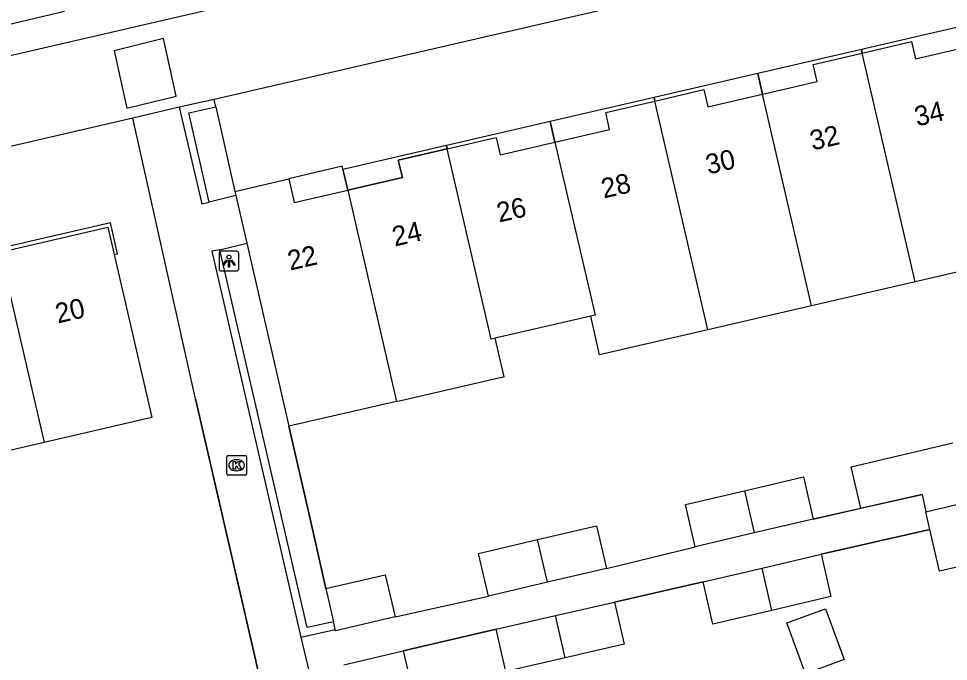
# Model space of a CAD drawing. Extents: x 156414 to 157775, y 382335 to 383765.
# Drawn here: x 157121.32 to 157168.47, y 383395.79 to 383428.36 of the extents above; entities that cross this region are included whole.
import ezdxf

# ---------------------------------------------------------------- set-up
doc = ezdxf.new("R2010")
doc.units = 0
for name, color, linetype in [('IMGEO_Groenvoorziening', 7, 'Continuous'), ('IMGEO_Kolk', 7, 'Continuous'), ('IMGEO_Lichtpunt', 7, 'Continuous'), ('IMGEO_Muur', 7, 'Continuous'), ('IMGEO_Pand', 7, 'Continuous'), ('IMGEO_Pand_nummerreeks', 7, 'Continuous'), ('IMGEO_Pand_overbouw', 7, 'Continuous'), ('IMGEO_Rijbaan_lokaal_open', 7, 'Continuous'), ('IMGEO_Voetpad_open', 7, 'Continuous')]:
    doc.layers.add(name, color=color, linetype=linetype)

msp = doc.modelspace()

# ---------------------------------------------------------------- linework, layer by layer
at = {"layer": 'IMGEO_Groenvoorziening'}
for points in [[(157131.321, 383423.901), (157132.293, 383419.605)], [(157135.027, 383407.703), (157136.111, 383403.017), (157136.899, 383399.476)]]:
    msp.add_lwpolyline(points, dxfattribs=at)
at = {"layer": 'IMGEO_Kolk'}
for p, q in [((157131.875, 383405.301), (157131.875, 383406.153)), ((157131.95, 383406.227), (157132.802, 383406.227)), ((157132.363, 383406.007), (157132.388, 383406.007)), ((157132.876, 383406.153), (157132.876, 383405.301)), ((157132.802, 383405.227), (157131.95, 383405.227)), ((157132.386, 383405.447), (157132.361, 383405.447))]:
    msp.add_line(p, q, dxfattribs=at)
for points in [[(157131.875, 383405.301), (157131.875, 383406.153)], [(157131.95, 383406.227), (157132.802, 383406.227)], [(157132.876, 383406.153), (157132.876, 383405.301)], [(157132.196, 383405.927), (157132.319, 383405.927), (157132.319, 383405.776), (157132.449, 383405.927), (157132.613, 383405.927), (157132.467, 383405.776), (157132.62, 383405.527), (157132.468, 383405.527), (157132.383, 383405.691), (157132.319, 383405.624), (157132.319, 383405.527), (157132.196, 383405.527), (157132.196, 383405.927)], [(157132.802, 383405.227), (157131.95, 383405.227)]]:
    msp.add_lwpolyline(points, dxfattribs=at)
for centre, start, end in [((157131.952, 383406.151), 91.552, 178.448), ((157131.952, 383406.151), 91.552, 178.448), ((157132.8, 383406.151), 1.552, 88.448), ((157132.8, 383406.151), 1.552, 88.448), ((157131.952, 383405.303), 181.552, 268.448), ((157131.952, 383405.303), 181.552, 268.448), ((157132.8, 383405.303), 271.552, 358.448), ((157132.8, 383405.303), 271.552, 358.448)]:
    msp.add_arc(centre, 0.0765, start, end, dxfattribs=at)
for centre, major_axis, ratio, start_param, end_param in [((157132.362, 383405.727), (-0.387, 0.002), 0.722429, 4.712389, 7.853982), ((157132.387, 383405.727), (-0.39, 0.002), 0.717154, 1.570796, 4.712389)]:
    msp.add_ellipse(centre, major_axis=major_axis, ratio=ratio, start_param=start_param, end_param=end_param, dxfattribs=at)
at = {"layer": 'IMGEO_Lichtpunt'}
for p, q in [((157131.49, 383416.482), (157131.49, 383415.675)), ((157131.49, 383416.482), (157131.49, 383415.675)), ((157132.392, 383416.577), (157131.584, 383416.577)), ((157132.392, 383416.577), (157131.584, 383416.577)), ((157132.486, 383415.675), (157132.486, 383416.482)), ((157132.486, 383415.675), (157132.486, 383416.482)), ((157131.584, 383415.581), (157132.392, 383415.581)), ((157131.584, 383415.581), (157132.392, 383415.581))]:
    msp.add_line(p, q, dxfattribs=at)
for points in [[(157131.864, 383416.146), (157131.903, 383416.118), (157131.715, 383415.856), (157131.677, 383415.883), (157131.864, 383416.146)], [(157131.966, 383416.098), (157132.013, 383416.098), (157132.013, 383415.776), (157131.966, 383415.776), (157131.966, 383416.098)], [(157132.076, 383416.118), (157132.114, 383416.145), (157132.301, 383415.883), (157132.262, 383415.855), (157132.076, 383416.118)]]:
    msp.add_lwpolyline(points, dxfattribs=at)
msp.add_circle((157131.989, 383416.28), 0.0994, dxfattribs=at)
for centre, start, end in [((157131.584, 383416.482), 90, 180), ((157131.584, 383416.482), 90, 180), ((157132.392, 383416.482), 0, 90), ((157132.392, 383416.482), 0, 90), ((157131.584, 383415.675), 180, 270), ((157131.584, 383415.675), 180, 270), ((157132.392, 383415.675), 270, 0), ((157132.392, 383415.675), 270, 360)]:
    msp.add_arc(centre, 0.0946, start, end, dxfattribs=at)
at = {"layer": 'IMGEO_Muur'}
for points in [[(157131.238, 383424.265), (157129.464, 383423.881)], [(157129.464, 383423.881), (157130.608, 383418.979), (157130.991, 383419.07)], [(157130.991, 383419.07), (157129.957, 383423.585), (157131.321, 383423.901)], [(157131.321, 383423.901), (157131.238, 383424.265)], [(157131.531, 383416.653), (157131.127, 383416.582), (157135.63, 383397.013)], [(157137.291, 383397.797), (157135.948, 383397.5), (157131.531, 383416.653)], [(157130.284, 383409.098), (157133.634, 383394.57)], [(157136.111, 383403.017), (157135.027, 383407.703)], [(157167.133, 383404.242), (157161.62, 383402.995)], [(157136.899, 383399.476), (157136.111, 383403.017)], [(157162.016, 383401.217), (157167.535, 383402.481)], [(157151.128, 383400.498), (157155.638, 383401.598)], [(157151.544, 383398.795), (157156.032, 383399.818)], [(157140.409, 383398.045), (157145.142, 383399.101)], [(157135.63, 383397.013), (157137.382, 383397.405)], [(157140.816, 383396.322), (157145.539, 383397.421)]]:
    msp.add_lwpolyline(points, dxfattribs=at)
at = {"layer": 'IMGEO_Pand'}
for points in [[(157164.106, 383426.618), (157166.595, 383427.197), (157166.799, 383426.32), (157169.563, 383426.96)], [(157159.046, 383424.534), (157161.815, 383425.17), (157161.616, 383426.038), (157164.106, 383426.618)], [(157166.788, 383415.03), (157164.106, 383426.618)], [(157153.584, 383424.188), (157156.071, 383424.775), (157156.278, 383423.899), (157159.046, 383424.534)], [(157161.528, 383413.814), (157159.046, 383424.534)], [(157148.52, 383422.105), (157151.29, 383422.748), (157151.096, 383423.601), (157153.584, 383424.188)], [(157156.266, 383412.599), (157153.584, 383424.188)], [(157143.058, 383421.762), (157145.547, 383422.338), (157145.75, 383421.461), (157148.52, 383422.105)], [(157148.52, 383422.105), (157150.551, 383413.331), (157150.336, 383413.281)], [(157143.058, 383421.762), (157140.569, 383421.187), (157140.781, 383420.319), (157138.011, 383419.678)], [(157145.492, 383412.165), (157145.29, 383412.118), (157143.058, 383421.762)], [(157132.293, 383419.605), (157135.019, 383420.248), (157135.302, 383419.051), (157138.011, 383419.678)], [(157138.011, 383419.678), (157140.491, 383408.961)], [(157132.293, 383419.605), (157132.34, 383419.4)], [(157132.34, 383419.4), (157132.896, 383416.979)], [(157120.383, 383416.53), (157125.848, 383417.791), (157126.167, 383416.411), (157127.096, 383412.393), (157128.078, 383408.146), (157122.612, 383406.885)], [(157132.896, 383416.979), (157135.027, 383407.703)], [(157120.383, 383416.53), (157122.612, 383406.885)], [(157172.043, 383416.245), (157166.788, 383415.03)], [(157166.788, 383415.03), (157161.528, 383413.814)], [(157161.528, 383413.814), (157156.266, 383412.599)], [(157150.336, 383413.281), (157145.492, 383412.165)], [(157156.266, 383412.599), (157151.002, 383411.382), (157150.785, 383411.332), (157150.336, 383413.281)], [(157140.491, 383408.961), (157145.741, 383410.17), (157145.941, 383410.216), (157145.492, 383412.165)], [(157140.491, 383408.961), (157135.027, 383407.703)], [(157122.612, 383406.885), (157117.351, 383405.671)], [(157164.035, 383403.559), (157163.541, 383405.643), (157168.699, 383406.864)], [(157158.129, 383404.437), (157161.12, 383405.136), (157161.62, 383402.995)], [(157155.638, 383401.598), (157155.138, 383403.739), (157158.129, 383404.437)], [(157158.129, 383404.437), (157158.629, 383402.296)], [(157164.035, 383403.559), (157167.133, 383404.242), (157167.332, 383403.37)], [(157167.332, 383403.37), (157169.388, 383403.852)], [(157167.535, 383402.481), (157167.332, 383403.37)], [(157147.631, 383401.959), (157150.624, 383402.658), (157151.128, 383400.498)], [(157161.62, 383402.995), (157158.629, 383402.296)], [(157158.629, 383402.296), (157155.638, 383401.598)], [(157170.078, 383400.84), (157168.018, 383400.361), (157167.535, 383402.481)], [(157145.142, 383399.101), (157144.638, 383401.261), (157147.631, 383401.959)], [(157148.135, 383399.799), (157147.631, 383401.959)], [(157159.024, 383400.518), (157162.016, 383401.217)], [(157162.016, 383401.217), (157162.517, 383399.076), (157159.525, 383398.376)], [(157151.128, 383400.498), (157148.135, 383399.799)], [(157156.032, 383399.818), (157159.024, 383400.518)], [(157159.525, 383398.376), (157159.024, 383400.518)], [(157136.899, 383399.476), (157139.911, 383400.179), (157140.409, 383398.045)], [(157159.525, 383398.376), (157156.533, 383397.677), (157156.032, 383399.818)], [(157136.899, 383399.476), (157137.291, 383397.797)], [(157148.135, 383399.799), (157145.142, 383399.101)], [(157148.542, 383398.108), (157151.544, 383398.795)], [(157151.544, 383398.795), (157152.034, 383396.655), (157149.031, 383395.968)], [(157160.273, 383397.739), (157162.239, 383398.459), (157163.183, 383395.884), (157161.217, 383395.163), (157160.273, 383397.739)], [(157140.409, 383398.045), (157137.397, 383397.342), (157137.382, 383397.405)], [(157145.539, 383397.421), (157148.542, 383398.108)], [(157149.031, 383395.968), (157148.542, 383398.108)], [(157137.382, 383397.405), (157137.291, 383397.797)], [(157149.031, 383395.968), (157146.029, 383395.281), (157145.539, 383397.421)], [(157137.816, 383395.609), (157140.816, 383396.322)], [(157140.816, 383396.322), (157141.327, 383394.17), (157138.327, 383393.457)]]:
    msp.add_lwpolyline(points, dxfattribs=at)
at = {"layer": 'IMGEO_Pand_overbouw'}
for points in [[(157169.32, 383428.01), (157164.065, 383426.796), (157164.106, 383426.618), (157166.595, 383427.197), (157166.799, 383426.32), (157169.563, 383426.96)], [(157161.616, 383426.038), (157164.106, 383426.618), (157164.065, 383426.796), (157158.803, 383425.582), (157159.046, 383424.534), (157161.815, 383425.17)], [(157158.803, 383425.582), (157153.543, 383424.367), (157153.584, 383424.188), (157156.071, 383424.775), (157156.278, 383423.899), (157159.046, 383424.534)], [(157151.096, 383423.601), (157153.584, 383424.188), (157153.543, 383424.367), (157148.278, 383423.152), (157148.52, 383422.105), (157151.29, 383422.748)], [(157148.278, 383423.152), (157143.017, 383421.937), (157143.058, 383421.762), (157145.547, 383422.338), (157145.75, 383421.461), (157148.52, 383422.105)], [(157140.569, 383421.187), (157143.058, 383421.762), (157143.017, 383421.937), (157137.769, 383420.725), (157138.011, 383419.678), (157140.781, 383420.319)], [(157137.731, 383420.888), (157135.019, 383420.248), (157135.302, 383419.051), (157138.011, 383419.678)], [(157125.848, 383417.791), (157126.167, 383416.411), (157126.342, 383416.451), (157125.982, 383418.01), (157120.342, 383416.707), (157120.383, 383416.53)]]:
    msp.add_lwpolyline(points, close=True, dxfattribs=at)
at = {"layer": 'IMGEO_Rijbaan_lokaal_open'}
for points in [[(157061.904, 383412.837), (157071.734, 383415.142), (157269.719, 383460.888)], [(157194.654, 383438.902), (157131.238, 383424.265)], [(157126.806, 383423.829), (157129.312, 383424.431), (157128.667, 383427.355), (157126.173, 383426.723), (157126.806, 383423.829)], [(157129.464, 383423.881), (157127.122, 383423.318)], [(157127.122, 383423.318), (157062.892, 383408.455)]]:
    msp.add_lwpolyline(points, dxfattribs=at)
at = {"layer": 'IMGEO_Voetpad_open'}
for points in [[(157123.653, 383428.719), (157118.492, 383427.508)], [(157134.43, 383391.155), (157133.634, 383394.57), (157130.284, 383409.098), (157127.122, 383423.318)], [(157132.34, 383419.4), (157130.991, 383419.07)], [(157131.531, 383416.653), (157132.896, 383416.979)], [(157161.62, 383402.995), (157164.035, 383403.559)], [(157167.535, 383402.481), (157162.016, 383401.217)], [(157151.128, 383400.498), (157155.638, 383401.598)], [(157156.032, 383399.818), (157151.544, 383398.795)], [(157140.409, 383398.045), (157145.142, 383399.101)], [(157135.63, 383397.013), (157136.058, 383395.243)], [(157145.539, 383397.421), (157140.816, 383396.322)]]:
    msp.add_lwpolyline(points, dxfattribs=at)

# ---------------------------------------------------------------- texts
at = {"layer": 'IMGEO_Pand_nummerreeks'}
for s, rotation, p in [('34', 12.9412, (157166.883, 383422.896)), ('32', 12.9412, (157161.579, 383421.678)), ('30', 12.9412, (157156.291, 383420.462)), ('28', 12.9431, (157150.993, 383419.245)), ('26', 12.9431, (157145.692, 383418.027)), ('24', 12.9431, (157140.394, 383416.809)), ('22', 12.9412, (157135.09, 383415.591)), ('20', 12.9947, (157123.31, 383412.911))]:
    msp.add_text(s, height=1, rotation=rotation, dxfattribs=at).set_placement(p)

doc.saveas('drawing.dxf')
